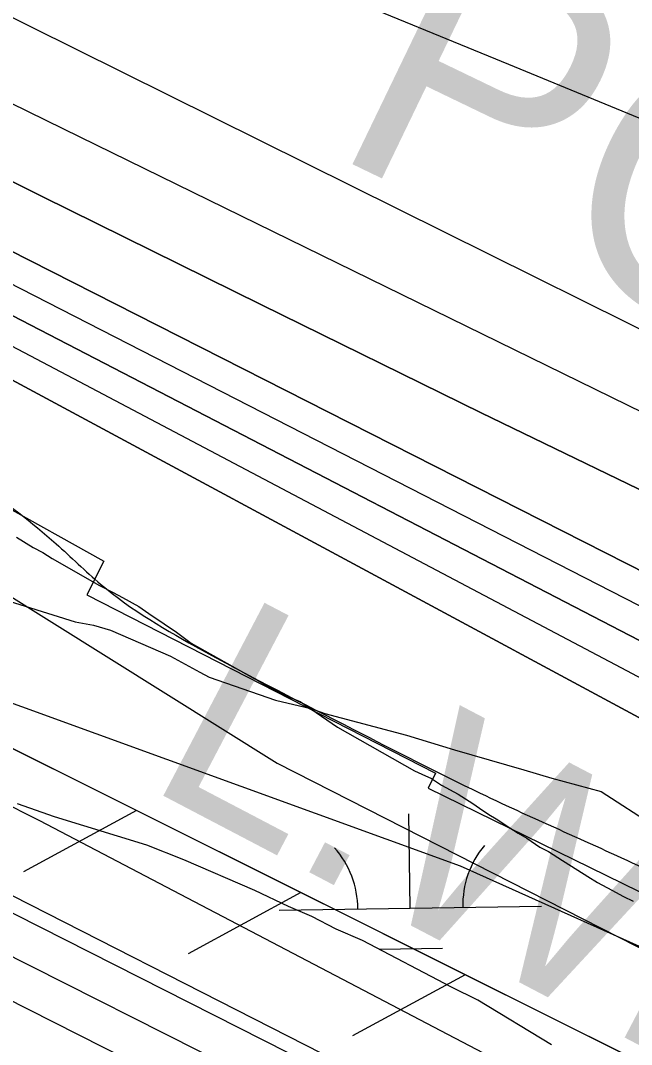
# Model space of a CAD drawing. Extents: x 3807117 to 3845308, y 337856 to 363736.
# Drawn here: x 3811882.7 to 3812115.4, y 352805.8 to 353195.9 of the extents above; entities that cross this region are included whole.
import ezdxf

# ---------------------------------------------------------------- set-up
doc = ezdxf.new("R2010")
doc.units = 0
for name, color, linetype in [('V-FLOD-BASE', 7, 'Continuous'), ('V-LEVE-TOET', 7, 'Continuous'), ('V-RIVR-EDGE', 7, 'Continuous'), ('V-RRAP-FSHR', 7, 'Continuous'), ('V-RRAP-RVMT', 7, 'Continuous'), ('V-RRAP-RVMT-IDEN', 7, 'Continuous'), ('V-SITE-VEGE', 7, 'Continuous'), ('V-SURV-LINE', 7, 'Continuous'), ('V-TOPO-DPTH', 7, 'Continuous'), ('V-TOPO-MAJR', 7, 'Continuous'), ('V-TOPO-MINR', 7, 'Continuous'), ('V-TOPO-WATR', 7, 'Continuous'), ('V-TOPO-WATR-IDEN', 7, 'Continuous'), ('V-WETL-SWMP', 7, 'Continuous')]:
    doc.layers.add(name, color=color, linetype=linetype)

msp = doc.modelspace()

# ---------------------------------------------------------------- linework, layer by layer
at = {"layer": 'V-FLOD-BASE'}
msp.add_line((3811518.33, 353021.54), (3812506.34, 352523.1), dxfattribs=at)
at = {"layer": 'V-LEVE-TOET'}
msp.add_lwpolyline([(3812470.53, 352572.42), (3812342.45, 352627.23), (3812203.41, 352698.6), (3812017.42, 352792.26), (3811840.39, 352882.37), (3811677.29, 352963.76), (3811591.38, 353012.71), (3811555.22, 353038.76), (3811515.72, 353067.11), (3811447.1, 353105.6), (3811343.49, 353136.17), (3811265.35, 353148.22), (3811221.44, 353152.2)], dxfattribs=at)
at = {"layer": 'V-RIVR-EDGE'}
msp.add_spline([(3811218.45, 353357.75), (3811241.21, 353349.18), (3811277.57, 353336.15), (3811374.55, 353305.99), (3811420.6, 353288.89), (3811465.03, 353269.37), (3811510.27, 353249.04), (3811559.54, 353223.84), (3811619.3, 353188.92), (3811662.89, 353154.04), (3811691.94, 353127.28), (3811709.7, 353115.91), (3811765.42, 353081), (3811802.58, 353062.3), (3811835.68, 353041.2), (3811867.17, 353019.28), (3811896.23, 352996.57), (3811913.17, 352981.16), (3811951.93, 352955.99), (3812009.28, 352925.93), (3812057.74, 352901.54), (3812121.56, 352872.27), (3812173.25, 352846.26), (3812216.06, 352823.51), (3812265.33, 352799.13), (3812306.53, 352778.81), (3812348.53, 352757.68), (3812386.49, 352735.75), (3812421.22, 352720.3), (3812460.8, 352699.98), (3812545.61, 352656.1), (3812602.97, 352631.69), (3812678.12, 352606.44), (3812715.31, 352600.68), (3812744.42, 352597.38), (3812762.2, 352594.1), (3812802.62, 352585.1), (3812822.01, 352580.2), (3812833.34, 352581.79), (3812848.71, 352583.37), (3812863.26, 352580.91), (3812881.04, 352576.82), (3812922.25, 352559.74), (3812963.46, 352545.08), (3812993.35, 352532.06), (3813052.31, 352503.61), (3813083.01, 352490.59), (3813106.46, 352488.92), (3813129.91, 352485.63), (3813159, 352477.47), (3813194.55, 352462.01), (3813230.1, 352446.56), (3813273.7, 352417.34), (3813301.14, 352397.05), (3813318.91, 352388.11), (3813348, 352378.33), (3813381.13, 352364.5), (3813413.43, 352345.82), (3813494.23, 352316.51), (3813551.59, 352290.49), (3813617.85, 352267.68), (3813655.02, 352255.45), (3813691.38, 352240), (3813714.01, 352235.9), (3813744.71, 352223.69), (3813776.23, 352213.91), (3813798.06, 352213.86), (3813836.05, 352202.44), (3813875.64, 352186.97), (3813962.9, 352155.22), (3814023.51, 352136.47), (3814102.7, 352107.97), (3814155.23, 352091.66), (3814196.44, 352079.43), (3814266.74, 352055.8), (3814323.32, 352041.91), (3814445.34, 352003.6), (3814506.76, 351985.66), (3814578.69, 351964.45), (3814657.89, 351940.8), (3814702.34, 351927.75), (3814721.75, 351929.32), (3814754.09, 351926.01), (3814770.26, 351923.54), (3814789.65, 351914.6), (3814876.12, 351887.69), (3814949.66, 351867.29), (3815006.24, 351854.21), (3815041.8, 351845.23), (3815100, 351831.34), (3815142.83, 351819.1), (3815167.09, 351818.23), (3815176.79, 351814.97), (3815198.62, 351812.49), (3815248.71, 351793.77), (3815354.59, 351764.39), (3815405.5, 351749.71), (3815426.52, 351748.04), (3815454.83, 351747.16), (3815474.24, 351747.11), (3815497.68, 351743.82), (3815524.35, 351737.28), (3815541.33, 351734.81), (3815565.58, 351730.71), (3815596.3, 351724.97), (3815642.38, 351716.77), (3815669.07, 351715.9), (3815682.81, 351715.05), (3815696.55, 351711.79), (3815717.56, 351705.26), (3815765.26, 351698.68), (3815820.23, 351687.22), (3815860.65, 351679.03), (3815887.32, 351674.92), (3815924.51, 351666.74), (3815943.91, 351662.65), (3815983.51, 351652.04), (3816003.72, 351648.75), (3816038.48, 351643.81), (3816063.54, 351639.71), (3816105.59, 351635.56), (3816135.51, 351634.68), (3816171.09, 351635.4), (3816210.74, 351640.96), (3816241.48, 351644.93), (3816273.83, 351645.66), (3816303.76, 351648.01), (3816321.54, 351645.54), (3816344.17, 351637.4), (3816355.48, 351632.52), (3816384.58, 351625.98), (3816408.82, 351617.83), (3816424.99, 351614.55), (3816446.8, 351606.41), (3816479.12, 351591.77), (3816506.58, 351580.38), (3816543.75, 351564.12), (3816581.72, 351547.85), (3816605.95, 351537.28), (3816640.72, 351532.34), (3816698.92, 351520.06), (3816723.15, 351510.3), (3816746.6, 351507), (3816761.16, 351507.78), (3816778.13, 351503.69), (3816798.34, 351497.98), (3816825, 351487.4), (3816855.71, 351479.24), (3816886.43, 351474.31), (3816925.24, 351471.79), (3816966.49, 351474.11), (3816998.04, 351476.46), (3817026.34, 351475.58), (3817070.01, 351472.24), (3817092.65, 351470.56), (3817117.7, 351461.61), (3817150.84, 351455.86), (3817209.06, 351450.87), (3817268.89, 351445.87), (3817306.88, 351436.88), (3817355.39, 351431.9), (3817427.34, 351420.4), (3817484.73, 351407.32), (3817542.94, 351399.09), (3817623.81, 351395.66), (3817702.24, 351390.61), (3817745.91, 351388.88), (3817785.52, 351383.93), (3817817.87, 351380.62), (3817858.28, 351372.43), (3817897.08, 351363.44), (3817925.37, 351356.9), (3817962.56, 351352.76), (3818012.7, 351351.83), (3818077.4, 351352.48), (3818152.61, 351350.68), (3818194.66, 351347.34), (3818239.12, 351341.57), (3818286.01, 351331.75), (3818338.55, 351321.1), (3818397.56, 351310.44), (3818454.15, 351303.02), (3818509.14, 351298.84), (3818571.39, 351293.03), (3818663.57, 351285.52), (3818727.45, 351279.7), (3818795.36, 351269.83), (3818876.2, 351255.07), (3818923.09, 351250.1), (3818977.26, 351245.12), (3819054.89, 351238.46), (3819127.66, 351231.81), (3819212.56, 351225.94), (3819281.3, 351224.96), (3819351.66, 351224.78), (3819419.6, 351227.04), (3819476.21, 351226.9), (3819520.69, 351227.6), (3819546.57, 351227.54), (3819582.95, 351220.98), (3819614.49, 351220.09), (3819672.7, 351214.28), (3819726.07, 351210.92), (3819778.63, 351205.13), (3819810.96, 351200.19), (3819871.59, 351188.72), (3819899.88, 351182.99), (3819915.25, 351182.95), (3819932.24, 351185.34), (3819953.26, 351184.48), (3819983.18, 351182.78), (3820021.98, 351174.6), (3820084.22, 351159.89), (3820145.64, 351141.14), (3820186.04, 351126.48), (3820236.16, 351120.69), (3820274.96, 351112.51), (3820329.94, 351105.91), (3820344.5, 351105.87), (3820380.09, 351107.4), (3820408.4, 351109.75), (3820453.68, 351108.03), (3820490.07, 351107.13), (3820518.37, 351101.4), (3820553.93, 351094.03), (3820601.63, 351086.63), (3820680.85, 351071.88), (3820732.56, 351053.96), (3820765.7, 351044.98), (3820836.03, 351032.68), (3820886.95, 351021.23), (3820941.92, 351009.77), (3820979.1, 351001.59), (3821029.21, 350986.91), (3821084.97, 350968.98), (3821149.62, 350949.41), (3821214.28, 350937.12), (3821274.11, 350927.27), (3821338.79, 350922.25), (3821390.55, 350921.32), (3821439.88, 350920.39), (3821482.74, 350919.47), (3821516.7, 350916.96), (3821545.82, 350918.51), (3821604.05, 350917.55), (3821659.04, 350916.61), (3821685.74, 350923.01), (3821735.92, 350937.45), (3821757.76, 350939.82), (3821803.07, 350944.56), (3821833.79, 350942.06), (3821854.81, 350937.96), (3821867.75, 350937.93), (3821881.5, 350939.51), (3821902.56, 350953.21), (3821911.47, 350959.66), (3821920.37, 350959.63), (3821942.2, 350958.77), (3821963.22, 350953.06), (3821985.85, 350947.34), (3822015.76, 350942.41), (3822040.81, 350932.65), (3822068.26, 350916.41), (3822083.59, 350901.81), (3822094.07, 350887.23), (3822105.37, 350879.92), (3822121.54, 350876.65), (3822152.25, 350869.29), (3822191.87, 350864.34), (3822226.65, 350865.06), (3822267.91, 350870.62), (3822284.9, 350872.2), (3822305.11, 350872.15), (3822333.42, 350872.08), (3822351.22, 350873.65), (3822361.73, 350874.43), (3822394.89, 350872.73), (3822423.99, 350870.24), (3822458.75, 350862.87), (3822510.5, 350859.51), (3822540.43, 350859.43), (3822561.46, 350863.43), (3822581.69, 350865.8), (3822615.65, 350864.1), (3822672.24, 350856.68), (3822705.39, 350852.56), (3822756.32, 350841.92), (3822787.04, 350836.99), (3822823.41, 350830.43), (3822867.88, 350823.85), (3822902.63, 350816.48), (3822945.47, 350806.67), (3823006.09, 350790.35), (3823079.61, 350760.24), (3823137.78, 350735.03), (3823194.35, 350718.71), (3823245.28, 350709.69), (3823306.73, 350704.69), (3823364.14, 350701.31), (3823417.51, 350697.14), (3823449.05, 350697.06), (3823481.4, 350698.6), (3823550.15, 350699.23), (3823581.69, 350699.16), (3823629.38, 350688.52), (3823668.18, 350681.15), (3823696.46, 350671.37), (3823753.82, 350646.97), (3823806.35, 350633.09), (3823863.74, 350620.82), (3823898.51, 350618.31), (3823940.57, 350621.44), (3823978.59, 350625.39), (3824066.78, 350638.92), (3824121.78, 350640.4), (3824177.57, 350635.41), (3824220.42, 350630.45), (3824285.1, 350621.4), (3824327.13, 350611.59), (3824362.69, 350600.98), (3824409.58, 350596.02), (3824448.41, 350601.58), (3824481.61, 350617.67), (3824498.6, 350618.44), (3824513.97, 350620.02), (3824547.95, 350627.22), (3824585.99, 350640.06), (3824629.7, 350655.32), (3824703.39, 350691.53), (3824726.06, 350701.99), (3824746.29, 350707.6), (3824770.56, 350709.16), (3824813.42, 350707.43), (3824846.57, 350707.35), (3824892.68, 350710.47), (3824932.31, 350711.99), (3824992.98, 350715.08), (3825053.63, 350716.54), (3825077.08, 350714.06), (3825118.32, 350711.53), (3825167.65, 350711.41), (3825224.26, 350710.46), (3825268.73, 350706.31), (3825291.38, 350707.06), (3825331.81, 350704.53), (3825397.32, 350703.56), (3825606.74, 350688.49), (3825681.95, 350684.26), (3825718.33, 350679.32), (3825771.68, 350669.48), (3825829.88, 350657.2), (3825876.75, 350644.96), (3825933.34, 350632.69), (3825980.21, 350620.44), (3826027.91, 350613.04), (3826057.82, 350606.5), (3826078.82, 350597.55), (3826099.83, 350588.6), (3826132.93, 350567.49), (3826149.09, 350560.98), (3826170.12, 350560.12), (3826181.44, 350560.09), (3826191.95, 350556.83), (3826200.81, 350545.49), (3826210.51, 350541.42), (3826228.29, 350537.33), (3826238.8, 350537.31), (3826261.48, 350551.81), (3826283.34, 350561.46), (3826294.67, 350563.86), (3826328.63, 350561.35), (3826366.62, 350551.55), (3826404.6, 350537.71), (3826436.92, 350525.5), (3826469.23, 350512.48), (3826521.76, 350496.17), (3826575.93, 350488.76), (3826625.23, 350476.51), (3826668.07, 350467.5), (3826700.4, 350458.53), (3826735.16, 350452.78), (3826769.1, 350442.18), (3826814.37, 350433.98), (3826839.42, 350426.64), (3826868.52, 350417.67), (3826885.48, 350408.74), (3826910.53, 350400.59), (3826925.89, 350397.31), (3826948.52, 350392.41), (3827078.61, 350343.56), (3827134.36, 350324.82), (3827208.69, 350294.71), (3827274.15, 350272.72), (3827333.13, 350249.93), (3827396.95, 350224.7), (3827454.31, 350200.29), (3827493.09, 350180.79), (3827513.27, 350168.61), (3827518.92, 350160.5), (3827515.66, 350154.04), (3827502.68, 350137.09), (3827493.76, 350126.6), (3827492.93, 350118.51), (3827495.33, 350108.8), (3827498.56, 350105.56), (3827504.22, 350105.55), (3827524.51, 350132.99), (3827532.62, 350141.06), (3827540.71, 350143.47), (3827549.6, 350141.02), (3827564.13, 350130.47), (3827579.48, 350125.58), (3827606.96, 350115), (3827631.19, 350105.23), (3827659.45, 350084.14), (3827689.32, 350065.46), (3827728.09, 350044.34), (3827778.17, 350019.14)], degree=3, dxfattribs=at)
at = {"layer": 'V-RRAP-FSHR'}
for p, q in [((3811926.81, 352894.91), (3811883.89, 352871.62)), ((3811989.44, 352863.65), (3811946.52, 352840.36)), ((3812052.07, 352832.39), (3812009.15, 352809.1))]:
    msp.add_line(p, q, dxfattribs=at)
for points in [[(3811218.81, 353333.2), (3811498.96, 353213.98), (3811980.49, 352912.94), (3812524.74, 352635.54), (3813190.25, 352406.85), (3813826.75, 352151.21), (3814955.49, 351838.72), (3815566.52, 351707.3), (3816314.38, 351579.77), (3817323.6, 351404.18), (3818699.23, 351247.18), (3819584.12, 351165.55)], [(3816101.9, 351579.1), (3816042.79, 351591.41), (3815063.03, 351786.18), (3814069.72, 351962.92), (3813902.41, 351994.36), (3813654.97, 352087.56), (3812637.32, 352540.29), (3811527.34, 353094.28), (3811363.99, 353152.21), (3811220.19, 353176.16)], [(3811926.81, 352894.91), (3811864.18, 352926.17)], [(3811989.44, 352863.65), (3811926.81, 352894.91)], [(3812052.07, 352832.39), (3811989.44, 352863.65)], [(3812114.7, 352801.13), (3812052.07, 352832.39)]]:
    msp.add_lwpolyline(points, dxfattribs=at)
at = {"layer": 'V-RRAP-RVMT'}
for p, q in [((3811783.87, 353062.67), (3811914.37, 352989.92)), ((3811914.37, 352989.92), (3811907.95, 352977.11)), ((3811907.95, 352977.11), (3812040.71, 352909.11)), ((3812040.71, 352909.11), (3812037.94, 352903.44)), ((3812037.94, 352903.44), (3812181.05, 352833.24))]:
    msp.add_line(p, q, dxfattribs=at)
at = {"layer": 'V-SITE-VEGE'}
for p, q in [((3811869.38, 352977.49), (3811903.46, 352966.8)), ((3811903.46, 352966.8), (3811910.54, 352965.49)), ((3811910.54, 352965.49), (3811917, 352963.6)), ((3811917, 352963.6), (3811939.86, 352953.72)), ((3811939.86, 352953.72), (3811950.98, 352947.6)), ((3811950.98, 352947.6), (3811954.5, 352945.76)), ((3811954.5, 352945.76), (3811979.74, 352937.02)), ((3811979.74, 352937.02), (3811993.28, 352933.81)), ((3811993.28, 352933.81), (3811998.56, 352931.94)), ((3811998.56, 352931.94), (3812029.73, 352923.67)), ((3812029.73, 352923.67), (3812047.95, 352918.02)), ((3812047.95, 352918.02), (3812074.4, 352910.44)), ((3812074.4, 352910.44), (3812084.98, 352907.28)), ((3812084.98, 352907.28), (3812103.8, 352902.2)), ((3812103.8, 352902.2), (3812134.75, 352882.13)), ((3811895.58, 352892.49), (3811881.49, 352897.48)), ((3811930.85, 352881.78), (3811895.58, 352892.49)), ((3811944.93, 352876.2), (3811930.85, 352881.78)), ((3811971.89, 352864.47), (3811944.93, 352876.2)), ((3811984.78, 352858.32), (3811971.89, 352864.47)), ((3811993.58, 352854.61), (3811984.78, 352858.32)), ((3812002.94, 352849.71), (3811993.58, 352854.61)), ((3812012.91, 352845.39), (3812002.94, 352849.71)), ((3812046.86, 352827.62), (3812012.91, 352845.39)), ((3812056.81, 352822.7), (3812046.86, 352827.62)), ((3812084.86, 352805.63), (3812056.81, 352822.7))]:
    msp.add_line(p, q, dxfattribs=at)
at = {"layer": 'V-SURV-LINE'}
for points in [[(3811597.14, 352999.01), (3812438.09, 352572.82)], [(3812424.51, 352546.07), (3811583.56, 352972.26)]]:
    msp.add_lwpolyline(points, dxfattribs=at)
at = {"layer": 'V-TOPO-DPTH'}
for points in [[(3811216.73, 353476.41), (3811680.22, 353260.14), (3811707.72, 353247.23), (3811735.18, 353234.23), (3811762.57, 353221.09), (3811789.92, 353207.86), (3811817.23, 353194.56), (3811844.54, 353181.24), (3811871.84, 353167.9), (3811899.12, 353154.54), (3812518.32, 352851.24)], [(3811216.73, 353476.41), (3811680.22, 353260.14), (3811707.72, 353247.23), (3811735.18, 353234.23), (3811762.57, 353221.09), (3811789.92, 353207.86), (3811817.23, 353194.56), (3811844.54, 353181.24), (3811871.84, 353167.9), (3811899.12, 353154.54), (3812518.32, 352851.24)], [(3811217.09, 353451.83), (3811249.54, 353436.32), (3811300.01, 353412.35), (3811668.81, 353238.04), (3811696.37, 353224.91), (3811723.87, 353211.67), (3811751.3, 353198.27), (3811778.67, 353184.75), (3811890.91, 353128.87), (3811974.46, 353087.53), (3812058.14, 353046.46), (3812142.01, 353005.78), (3812226.01, 352965.37), (3812487.12, 352840.52)], [(3812487.12, 352840.52), (3812226.01, 352965.37), (3812142.01, 353005.78), (3812058.14, 353046.46), (3811974.46, 353087.53), (3811890.91, 353128.87), (3811778.67, 353184.75), (3811751.3, 353198.27), (3811723.87, 353211.67), (3811696.37, 353224.91), (3811668.81, 353238.04), (3811300.01, 353412.35), (3811249.54, 353436.32), (3811217.09, 353451.83)], [(3811217.4, 353430.56), (3811282.52, 353398.95), (3811368.68, 353357.27), (3811454.93, 353315.78), (3811541.24, 353274.42), (3811679.12, 353208.52), (3811696.5, 353200.13), (3811713.84, 353191.67), (3811731.12, 353183.07), (3811748.36, 353174.4), (3812170.18, 352960.2), (3812226.06, 352932.17), (3812282.12, 352904.5), (3812338.45, 352877.39), (3812394.96, 352850.64), (3812446.87, 352826.37)], [(3812446.87, 352826.37), (3812394.96, 352850.64), (3812338.45, 352877.39), (3812282.12, 352904.5), (3812226.06, 352932.17), (3812170.18, 352960.2), (3811748.36, 353174.4), (3811731.12, 353183.07), (3811713.84, 353191.67), (3811696.5, 353200.13), (3811679.12, 353208.52), (3811541.24, 353274.42), (3811454.93, 353315.78), (3811368.68, 353357.27), (3811282.52, 353398.95), (3811217.4, 353430.56)], [(3812489.28, 352767.5), (3812433.09, 352796.61), (3812403.54, 352811.92), (3812374, 352827.23), (3812344.45, 352842.54), (3812314.9, 352857.85), (3811721.31, 353165.38), (3811713.09, 353169.59), (3811704.86, 353173.75), (3811696.59, 353177.84), (3811688.3, 353181.88), (3811619.63, 353214.99), (3811576.99, 353235.56), (3811534.36, 353256.16), (3811491.75, 353276.8), (3811449.16, 353297.46), (3811217.7, 353409.82)], [(3811217.7, 353409.82), (3811449.16, 353297.46), (3811491.75, 353276.8), (3811534.36, 353256.16), (3811576.99, 353235.56), (3811619.63, 353214.99), (3811688.3, 353181.88), (3811696.59, 353177.84), (3811704.86, 353173.75), (3811713.09, 353169.59), (3811721.31, 353165.38), (3812314.9, 352857.85), (3812344.45, 352842.54), (3812374, 352827.23), (3812403.54, 352811.92), (3812433.09, 352796.61), (3812489.28, 352767.5)], [(3812445.79, 352753.9), (3811696.65, 353157.37), (3811218.24, 353372.4)]]:
    msp.add_lwpolyline(points, dxfattribs=at)
at = {"layer": 'V-TOPO-MAJR'}
msp.add_lwpolyline([(3811216.14, 353516.97), (3811552.73, 353353.62), (3811585.27, 353337.96), (3811617.88, 353322.44), (3811650.59, 353307.14), (3811683.37, 353291.98), (3811733.67, 353268.93), (3811741.34, 353265.38), (3811748.98, 353261.77), (3811756.6, 353258.09), (3811764.19, 353254.37), (3812410.75, 352933.34), (3812433.07, 352922.6), (3812455.56, 352912.24)], dxfattribs=at)
at = {"layer": 'V-TOPO-MINR'}
for points in [[(3811215.82, 353538.7), (3811252.35, 353521.43), (3811337.33, 353482.2), (3811422.75, 353443.99), (3811508.85, 353407.34), (3811595.39, 353371.72), (3811711.79, 353325.05), (3811740.46, 353313.51), (3811769.12, 353301.93), (3811797.76, 353290.29), (3811826.38, 353278.6), (3811868.97, 353261.15), (3811918.86, 353240.69), (3811968.74, 353220.21), (3812018.62, 353199.71), (3812068.49, 353179.19), (3812224.54, 353114.92), (3812274.91, 353093.94), (3812325.17, 353072.69), (3812375.25, 353051.03), (3812425.21, 353029.1), (3812493.1, 352998.99)], [(3811216.73, 353476.41), (3811680.22, 353260.14), (3811707.72, 353247.23), (3811735.18, 353234.23), (3811762.57, 353221.09), (3811789.92, 353207.86), (3811817.23, 353194.56), (3811844.54, 353181.24), (3811871.84, 353167.9), (3811899.12, 353154.54), (3812518.32, 352851.24)], [(3811217.09, 353451.83), (3811249.54, 353436.32), (3811300.01, 353412.35), (3811668.81, 353238.04), (3811696.37, 353224.91), (3811723.87, 353211.67), (3811751.3, 353198.27), (3811778.67, 353184.75), (3811890.91, 353128.87), (3811974.46, 353087.53), (3812058.14, 353046.46), (3812142.01, 353005.78), (3812226.01, 352965.37), (3812487.12, 352840.52)], [(3811217.4, 353430.56), (3811282.52, 353398.95), (3811368.68, 353357.27), (3811454.93, 353315.78), (3811541.24, 353274.42), (3811679.12, 353208.52), (3811696.5, 353200.13), (3811713.84, 353191.67), (3811731.12, 353183.07), (3811748.36, 353174.4), (3812170.18, 352960.2), (3812226.06, 352932.17), (3812282.12, 352904.5), (3812338.45, 352877.39), (3812394.96, 352850.64), (3812446.87, 352826.37)], [(3811217.55, 353420.17), (3811323.46, 353368.69), (3811387.69, 353337.52), (3811451.96, 353306.41), (3811516.26, 353275.39), (3811580.59, 353244.43), (3811683.85, 353194.83), (3811696.55, 353188.67), (3811709.22, 353182.44), (3811721.84, 353176.12), (3811734.42, 353169.73), (3812347.96, 352855.31), (3812373.11, 352842.61), (3812398.37, 352830.12), (3812423.78, 352817.93), (3812449.28, 352805.95)], [(3811217.7, 353409.82), (3811449.16, 353297.46), (3811491.75, 353276.8), (3811534.36, 353256.16), (3811576.99, 353235.56), (3811619.63, 353214.99), (3811688.3, 353181.88), (3811696.59, 353177.84), (3811704.86, 353173.75), (3811713.09, 353169.59), (3811721.31, 353165.38), (3812314.9, 352857.85), (3812344.45, 352842.54), (3812374, 352827.23), (3812403.54, 352811.92), (3812433.09, 352796.61), (3812489.28, 352767.5)], [(3811217.85, 353399.47), (3811573.56, 353227.02), (3811594.75, 353216.75), (3811615.94, 353206.5), (3811637.15, 353196.27), (3811658.36, 353186.05), (3811692.47, 353169.62), (3811696.62, 353167.6), (3811700.75, 353165.55), (3811704.86, 353163.45), (3811708.96, 353161.33), (3811836.98, 353094.11), (3811905.05, 353058.31), (3811973.1, 353022.47), (3812041.11, 352986.54), (3812109.08, 352950.56), (3812467.49, 352760.61)], [(3811220.13, 353242.3), (3811272.95, 353207.68), (3811660.73, 353015.25), (3812050.16, 352873.84)], [(3812050.16, 352873.84), (3812321.59, 352752.02), (3812343.83, 352742.11), (3812366.1, 352732.26), (3812388.42, 352722.51), (3812410.76, 352712.84), (3812433.16, 352703.28), (3812455.6, 352693.82), (3812478.1, 352684.5), (3812500.63, 352675.27), (3813359.63, 352326.56), (3814471.6, 351939.27), (3815406.62, 351733.64)]]:
    msp.add_lwpolyline(points, dxfattribs=at)
at = {"layer": 'V-TOPO-WATR'}
msp.add_lwpolyline([(3811218.24, 353372.4), (3811696.65, 353157.37), (3812445.79, 352753.9)], dxfattribs=at)
at = {"layer": 'V-WETL-SWMP'}
for p, q in [((3811881.19, 352999.02), (3811887.51, 352995.12)), ((3811887.51, 352995.12), (3811891.26, 352993.16)), ((3811891.26, 352993.16), (3811894.77, 352990.96)), ((3811894.77, 352990.96), (3811912.81, 352980.68)), ((3811890.01, 352891.04), (3811706.8, 352982.39)), ((3811912.81, 352980.68), (3811917.96, 352977.98)), ((3811917.96, 352977.98), (3811921.48, 352976.02)), ((3811921.48, 352976.02), (3811927.8, 352972.59)), ((3811927.8, 352972.59), (3811931.54, 352969.92)), ((3811931.54, 352969.92), (3811937.39, 352966.02)), ((3811937.39, 352966.02), (3811942.06, 352962.86)), ((3811942.06, 352962.86), (3811947.67, 352958.73)), ((3811947.67, 352958.73), (3811973.67, 352944.05)), ((3811973.67, 352944.05), (3811977.88, 352941.6)), ((3811977.88, 352941.6), (3811982.57, 352939.38)), ((3811982.57, 352939.38), (3811985.62, 352937.91)), ((3811985.62, 352937.91), (3811989.15, 352936.42)), ((3811989.15, 352936.42), (3812003.41, 352926.69)), ((3812003.41, 352926.69), (3812032.68, 352910.05)), ((3812032.68, 352910.05), (3812035.5, 352908.81)), ((3812035.5, 352908.81), (3812039.26, 352907.08)), ((3812039.26, 352907.08), (3812043, 352904.65)), ((3812043, 352904.65), (3812049.32, 352901.22)), ((3812049.32, 352901.22), (3812054.94, 352897.56)), ((3812054.94, 352897.56), (3812057.51, 352895.86)), ((3812057.51, 352895.86), (3812061.01, 352893.42)), ((3812031.14, 352857.7), (3812030.6, 352893.7)), ((3812061.01, 352893.42), (3812063.82, 352891.71)), ((3812063.82, 352891.71), (3812068.97, 352888.3)), ((3812108.87, 352776.47), (3811890.01, 352891.04)), ((3812068.97, 352888.3), (3812072.25, 352886.35)), ((3812072.25, 352886.35), (3812075.52, 352884.4)), ((3812075.52, 352884.4), (3812080.43, 352880.99)), ((3812080.43, 352880.99), (3812083.71, 352879.27)), ((3812083.71, 352879.27), (3812089.09, 352875.86)), ((3812089.09, 352875.86), (3812094.94, 352872.2)), ((3812094.94, 352872.2), (3812098.68, 352869.76)), ((3812098.68, 352869.76), (3812102.43, 352867.56)), ((3812102.43, 352867.56), (3812107.82, 352864.62)), ((3812107.82, 352864.62), (3812112.27, 352862.17)), ((3812112.27, 352862.17), (3812116.03, 352860.45)), ((3811981.14, 352856.95), (3812081.13, 352858.45)), ((3812019.37, 352842.09), (3812043.37, 352842.45))]:
    msp.add_line(p, q, dxfattribs=at)
for centre, start, end in [((3811975.89, 352857.35), 0.0865, 41.6302), ((3812086.37, 352859), 140.0865, 181.6302)]:
    msp.add_arc(centre, 35.25, start, end, dxfattribs=at)

# ---------------------------------------------------------------- texts
at = {"layer": 'V-RRAP-RVMT-IDEN'}
msp.add_text('PORT', height=100, rotation=334.2596, dxfattribs=at).set_placement((3811999.23, 353145.88))
at = {"layer": 'V-TOPO-WATR-IDEN'}
msp.add_text('L.W.R.P.', height=83, rotation=332.3357, dxfattribs=at).set_placement((3811929.01, 352904.78))

doc.saveas('drawing.dxf')
